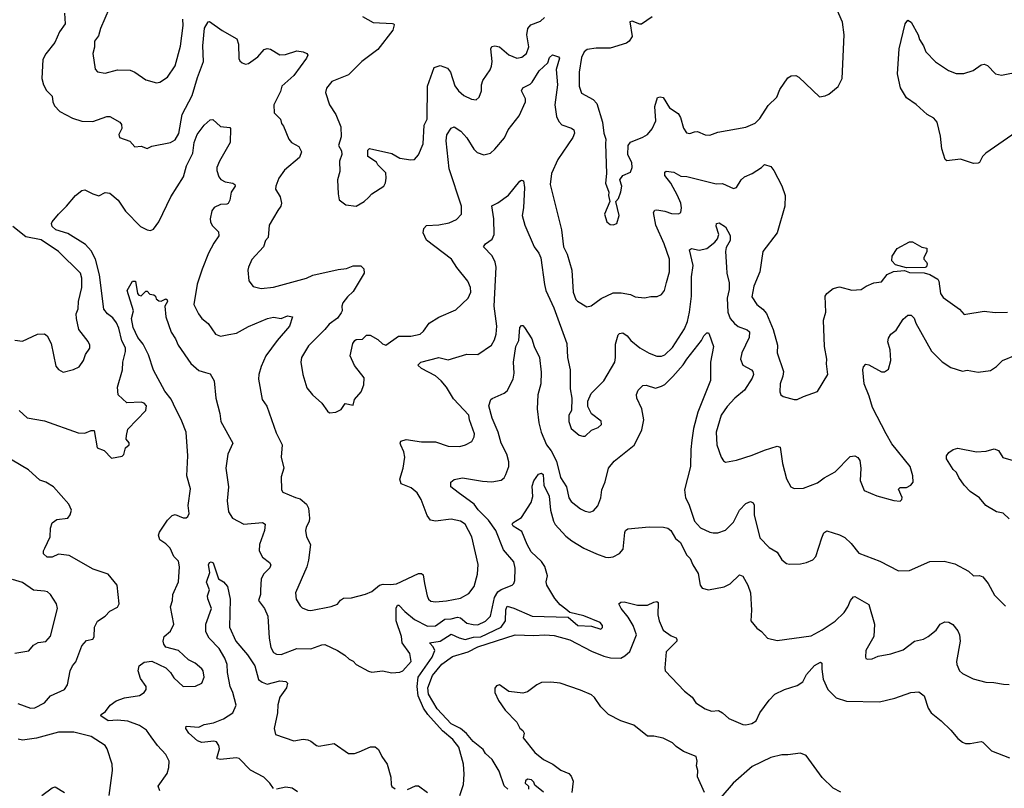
# Model space of a CAD drawing. Extents: x 1690054 to 1842981, y 782881 to 914114.
# Tile 578 of 656: x 1797577 to 1803893, y 867361 to 872292. Entities that reach past the tile are written whole.
import ezdxf

# ---------------------------------------------------------------- set-up
doc = ezdxf.new("R2010")
doc.units = 0

msp = doc.modelspace()

# ---------------------------------------------------------------- linework, layer by layer
at = {"layer": '0CON10XD'}
for points in [[(1797864.5, 872335), (1797868.6, 872265), (1797832.9, 872215), (1797801.5, 872145), (1797745, 872072.5), (1797725, 872036.7), (1797718.5, 871915), (1797728.5, 871875), (1797748.9, 871838.9), (1797785, 871801.2), (1797789.5, 871765), (1797800.5, 871740.5), (1797835, 871703.8), (1797915, 871660.5), (1797975, 871640.5), (1798045, 871638.9), (1798135, 871671.9), (1798155, 871671.1), (1798218.8, 871635), (1798230.3, 871620.3), (1798232, 871595), (1798212, 871555), (1798216.1, 871536.1), (1798282.3, 871512.3), (1798315, 871475.7), (1798355, 871480.8), (1798395, 871466.5), (1798425, 871480.6), (1798545, 871504.2), (1798575, 871520.8), (1798597.5, 871562.5), (1798618.3, 871685), (1798683.9, 871805), (1798717.8, 871922.2), (1798755, 872023.3), (1798752.5, 872125), (1798761.8, 872238.2), (1798785, 872278.8), (1798795, 872281.2), (1798875, 872222.5), (1798969.1, 872169.1), (1798980, 872135), (1798982.2, 872042.2), (1798988.1, 872028.1), (1799003.8, 872015), (1799025, 872007.1), (1799045, 872011.8), (1799104.2, 872055), (1799145, 872100), (1799165, 872107.5), (1799185, 872102.5), (1799245, 872067.1), (1799281.2, 872068.8), (1799355, 872092.5), (1799395.5, 872085.5), (1799418.8, 872075), (1799426, 872065), (1799417.5, 872045), (1799334.4, 871935), (1799258, 871865), (1799249.2, 871830.8), (1799206.7, 871745), (1799208.6, 871695), (1799250, 871655), (1799256.4, 871626.4), (1799269.5, 871609.5), (1799302.5, 871525), (1799320, 871505), (1799367.6, 871477.6), (1799383.5, 871445), (1799372.5, 871407.5), (1799275, 871327.1), (1799238.9, 871275), (1799219.4, 871225), (1799217.5, 871205), (1799247.1, 871155), (1799255.7, 871115), (1799251.4, 871095), (1799232.2, 871067.8), (1799177.1, 870975), (1799171.4, 870895), (1799154.3, 870875), (1799140, 870835), (1799066.4, 870753.6), (1799044.2, 870705), (1799040.8, 870685), (1799047.7, 870617.7), (1799075, 870580), (1799125, 870568), (1799205, 870577.1), (1799417.5, 870635), (1799457.1, 870652.9), (1799620.7, 870689.3), (1799673.3, 870695), (1799715, 870713.3), (1799765, 870713.8), (1799783.9, 870693.9), (1799786, 870665), (1799715, 870548), (1799678.6, 870515), (1799650, 870475), (1799644.2, 870455), (1799646.2, 870425), (1799638.8, 870411.2), (1799615, 870376.7), (1799561.7, 870338.3), (1799534.5, 870305.5)], [(1798150.6, 872365), (1798095, 872236.2), (1798081.7, 872188.3), (1798056.1, 872153.9), (1798056.2, 872115), (1798046.7, 872075), (1798060, 871975), (1798075, 871956.7), (1798125, 871950), (1798205, 871971.4), (1798285, 871969.2), (1798315.7, 871955.7), (1798386.1, 871906.1), (1798455, 871886.7)], [(1801635, 872311.2), (1801565, 872264.4), (1801555, 872262.5), (1801505, 872281.8), (1801491.2, 872278.8), (1801505.5, 872185), (1801487.1, 872155), (1801468.6, 872141.4), (1801365, 872109.6), (1801275, 872109.4), (1801218.1, 872101.9), (1801198.5, 872085), (1801181.3, 872048.7), (1801166.9, 871955), (1801165.6, 871865), (1801181.4, 871821.4), (1801255, 871780.8), (1801280, 871755), (1801315.7, 871635), (1801324.2, 871565), (1801336, 871525), (1801334.2, 871495), (1801342, 871305), (1801334.2, 871244.2), (1801356.4, 871186.4), (1801353.3, 871165), (1801362.5, 871125), (1801328.8, 871045), (1801342.5, 870995), (1801365, 870978.8), (1801385, 870976.2), (1801406.7, 870985), (1801423.3, 871035), (1801400, 871125), (1801417.5, 871145), (1801433, 871187), (1801438.8, 871225), (1801427.5, 871265), (1801445, 871292.5), (1801495, 871313.3), (1801506.2, 871345), (1801503.3, 871375), (1801478.8, 871425), (1801480.8, 871485), (1801495, 871505.8), (1801575, 871537.5), (1801605, 871555.8), (1801635, 871592), (1801656.9, 871643.1), (1801652.1, 871735), (1801667.3, 871792.7), (1801685, 871798), (1801705, 871792.5), (1801745, 871727.8), (1801800.2, 871690.2), (1801816.5, 871665), (1801835, 871596.7), (1801855, 871566.2), (1801875, 871562), (1801905, 871573.8), (1801925, 871574), (1801975, 871552.5), (1802005, 871551.4), (1802055, 871570.8), (1802235, 871603.3), (1802295, 871629.4), (1802325, 871659.2), (1802377.9, 871742.1), (1802434.2, 871795), (1802453.1, 871845), (1802505, 871918.8), (1802525, 871931.2), (1802555, 871933.8), (1802574.1, 871924.1), (1802707, 871797), (1802745, 871803.8), (1802767.5, 871815), (1802827.3, 871862.7), (1802852.5, 871915), (1802865.7, 872194.3), (1802855.4, 872275.4), (1802815.7, 872365)], [(1798455, 871886.7), (1798475, 871891.2), (1798525, 871923.3), (1798574.4, 871995.6), (1798607.6, 872122.4), (1798626.4, 872255), (1798623.6, 872295)], [(1799775, 872313.1), (1799845, 872273.3), (1799968, 872268), (1799976.2, 872266.2), (1799978.8, 872258.8), (1799970, 872225), (1799875, 872101.9), (1799771.9, 872025), (1799685, 871938.6), (1799580, 871895), (1799545, 871852.5), (1799537.5, 871825), (1799564, 871745), (1799604, 871685), (1799636, 871605), (1799638.8, 871541.2), (1799622.5, 871485), (1799641.7, 871451.7), (1799643.6, 871426.4), (1799628.8, 871385), (1799630.7, 871319.3), (1799616.2, 871265), (1799618.8, 871175), (1799626.4, 871136.4), (1799670, 871105), (1799735, 871096.7), (1799787.5, 871125), (1799815, 871152.5), (1799836.7, 871175), (1799913.3, 871225), (1799923.3, 871245), (1799926.7, 871275), (1799925, 871310), (1799875, 871360), (1799865, 871377.5), (1799810, 871415), (1799810, 871455), (1799820, 871465), (1799965, 871433.8), (1800015, 871403.8), (1800087, 871393), (1800110, 871395), (1800135.6, 871424.4), (1800165.6, 871495), (1800172.3, 871615), (1800191.1, 871655), (1800193.4, 871865), (1800235, 871986), (1800275, 871999.2), (1800320.3, 871980.3), (1800340.6, 871955), (1800367.3, 871867.3), (1800391.2, 871835), (1800426.7, 871805), (1800475, 871782.5), (1800505, 871778.1), (1800524.3, 871795), (1800540, 871835), (1800540, 871875), (1800548.9, 871901.1), (1800595, 871970), (1800604.4, 871995), (1800607.9, 872025), (1800598.6, 872105), (1800605, 872121.2), (1800625, 872125.5), (1800655, 872117.1), (1800715, 872067.7), (1800765, 872045.5), (1800798.6, 872051.4), (1800828.9, 872075), (1800842.6, 872117.4), (1800830.4, 872195), (1800835.5, 872235), (1800855, 872260), (1800917.8, 872282.2), (1800943.3, 872306.7)], [(1803969.7, 871570.3), (1803773.8, 871435), (1803754, 871415), (1803735, 871376.7), (1803725, 871370.8), (1803695, 871370), (1803612.3, 871397.7), (1803525, 871386.7), (1803514.3, 871394.3), (1803493.2, 871463.2), (1803484.4, 871545), (1803463.1, 871635), (1803440.6, 871660.6), (1803398, 871685), (1803327.4, 871747.4), (1803265, 871790), (1803227.8, 871855), (1803217.1, 871905), (1803207.1, 871945), (1803218.1, 872105), (1803258, 872265), (1803275, 872288.8), (1803295.7, 872275.7), (1803340, 872195), (1803350, 872165), (1803375.8, 872125), (1803388.8, 872085), (1803451.7, 872021.7), (1803535, 871965.5), (1803585, 871947.5), (1803633.4, 871946.6), (1803693, 871967), (1803745, 872002), (1803765, 872006.2), (1803785, 871998.8), (1803836.7, 871945), (1803875, 871935.6), (1803995, 871960.8)], [(1799534.5, 870305.5), (1799429.7, 870200.3), (1799384.3, 870125), (1799380, 870095), (1799394, 870015), (1799419.7, 869929.7), (1799455, 869886.2), (1799515, 869832.5), (1799550.7, 869780.7), (1799565, 869770), (1799605, 869773.3), (1799639.5, 869790.5), (1799665, 869830), (1799715, 869820), (1799723.9, 869856.1), (1799766.7, 869905), (1799785, 869950), (1799786, 869995), (1799724.2, 870074.2), (1799697.5, 870135), (1799713.3, 870215), (1799727, 870233), (1799735, 870240), (1799775, 870242.5), (1799801.2, 870268.8), (1799825, 870268.8), (1799875, 870241.2), (1799905, 870212.5), (1799925, 870203.3), (1800007.6, 870262.4), (1800085, 870261.9), (1800145, 870275.7), (1800166.2, 870293.8), (1800204.5, 870345.5), (1800265, 870382.9), (1800375, 870430.8), (1800454.5, 870505.5), (1800471.4, 870545), (1800468.6, 870575), (1800452.5, 870615), (1800381.7, 870701.7), (1800347.1, 870755), (1800186.8, 870876.8), (1800164.3, 870925), (1800168.3, 870951.7), (1800187.5, 870972.5), (1800265, 870975.7), (1800331.3, 870988.7), (1800378.7, 871011.3), (1800412, 871045), (1800411.9, 871095), (1800332.4, 871335), (1800311.8, 871515), (1800316.8, 871553.2), (1800345, 871596.2), (1800365, 871604), (1800407.4, 871577.4), (1800445.3, 871535.3), (1800491.1, 871461.1), (1800510.9, 871440.9), (1800555, 871424.4), (1800596, 871435), (1800625, 871460.8), (1800686, 871535), (1800710.8, 871585), (1800781.8, 871675), (1800821.3, 871765), (1800820.8, 871785), (1800795.7, 871835), (1800804.2, 871855), (1800851.8, 871878.2), (1800865, 871890.6), (1800908.2, 871965), (1800964.3, 872015), (1800975, 872050), (1800995, 872066.2), (1801033.6, 872053.6), (1801038.8, 872045), (1801017.6, 871972.4), (1801026.5, 871875), (1801009.6, 871745), (1801020.3, 871670.3), (1801035, 871639.2), (1801055, 871616.9), (1801116.9, 871596.9), (1801131.4, 871585), (1801135.5, 871565), (1801125, 871536), (1801029.4, 871395), (1800988.6, 871305), (1800979.2, 871235), (1801053.1, 870945), (1801064.4, 870835), (1801087.9, 870787.9), (1801117.8, 870685), (1801127.3, 870545), (1801145, 870498), (1801155.5, 870485.5), (1801215, 870450), (1801242.7, 870457.3), (1801307.2, 870502.8), (1801385, 870540.6), (1801435, 870540.6), (1801495, 870529.4), (1801525, 870514.3), (1801585, 870506.7), (1801625, 870516.7), (1801667, 870517), (1801695, 870530), (1801713.8, 870555), (1801725.8, 870605.8), (1801744.4, 870675), (1801745.5, 870755), (1801712, 870855), (1801657.5, 870975), (1801643.3, 871055), (1801650.7, 871069.3), (1801665, 871073.1), (1801714.6, 871064.6), (1801757.9, 871047.9), (1801802.5, 871047.5), (1801818.8, 871055), (1801823.1, 871085), (1801817.8, 871115), (1801796.1, 871165), (1801753.6, 871243.6), (1801715, 871292), (1801716, 871315), (1801725, 871321.4), (1801772.5, 871315), (1801817.8, 871287.8), (1801856.6, 871286.6), (1802045, 871238.6), (1802085, 871241.4), (1802155, 871210), (1802175.8, 871215), (1802205.7, 871264.3), (1802225.7, 871284.3), (1802275.5, 871304.5), (1802335, 871343.3), (1802355, 871363.3), (1802395, 871351.2), (1802415.4, 871325.4), (1802466.6, 871226.6), (1802487.3, 871165), (1802484.5, 871095.5), (1802436.9, 870925), (1802344.2, 870805), (1802325.6, 870674.4), (1802286.8, 870583.2), (1802274, 870515), (1802305, 870464), (1802345, 870434.3), (1802368.1, 870408.1), (1802410.9, 870305), (1802437.3, 870205), (1802435.6, 870155), (1802475.7, 870035), (1802471.9, 870005), (1802454.3, 869955), (1802454, 869905), (1802460, 869885), (1802475, 869873.8), (1802545, 869856.2), (1802565, 869856.2), (1802605, 869873.8), (1802695, 869907.5), (1802761.2, 870015), (1802752.5, 870085), (1802755.6, 870115), (1802739.4, 870195), (1802732.5, 870365), (1802748.9, 870415), (1802745, 870517.5), (1802754.5, 870535.5), (1802795, 870568), (1802835, 870578), (1802915, 870556), (1802975, 870562), (1803007.1, 870582.9), (1803057, 870603), (1803105, 870611.1), (1803142.6, 870657.4), (1803182.8, 870677.2), (1803253.1, 870683.1), (1803285, 870669.5), (1803378.9, 870668.9), (1803415, 870657.5), (1803466.6, 870626.6), (1803474.2, 870614.2), (1803484.4, 870535), (1803500.6, 870510.6), (1803606.2, 870435), (1803635, 870400), (1803646.7, 870403.3), (1803765, 870422.9), (1803835, 870414.4), (1803914.4, 870415.6)], [(1797573.3, 869785), (1797625, 869738.6), (1797735, 869719.4), (1797951.7, 869641.7), (1797995, 869638.6), (1798035, 869656), (1798055, 869656.7), (1798074.3, 869545), (1798117.9, 869527.9), (1798165, 869478.8), (1798235, 869491.2), (1798245, 869502.5), (1798256.2, 869545), (1798279.2, 869565), (1798278.5, 869578.5), (1798260, 869600), (1798260.8, 869625), (1798270, 869665), (1798386.2, 869785), (1798390, 869815), (1798375, 869831.2), (1798355, 869837.5), (1798264.1, 869834.1), (1798209.2, 869885), (1798203.8, 869935), (1798237.1, 870045), (1798237.8, 870095), (1798255, 870162.5), (1798255, 870187.5), (1798231.2, 870231.2), (1798213.2, 870313.2), (1798197.4, 870347.4), (1798175, 870379.5), (1798139.5, 870405), (1798117.1, 870435), (1798088.3, 870655), (1798063.5, 870755), (1798035, 870810), (1797999.6, 870849.6), (1797885, 870919.8), (1797809.2, 870945), (1797785.2, 870965), (1797779.8, 870985), (1797784, 870995), (1797825.1, 871044.9), (1797876.7, 871095), (1797935, 871164.8), (1797975, 871195.7), (1797995, 871200), (1798045, 871174.4), (1798085, 871161.9), (1798125, 871182.5), (1798155, 871179.4), (1798208.1, 871135), (1798255, 871064.3), (1798352, 870965), (1798395, 870944), (1798415, 870940.8), (1798435, 870948), (1798469.4, 870995), (1798545.3, 871154.7), (1798626.6, 871283.4), (1798646, 871355), (1798687.2, 871435), (1798696.8, 871505), (1798715, 871556.7), (1798760, 871615), (1798799.3, 871650.7), (1798815, 871652.5), (1798865, 871606.7), (1798925, 871600), (1798930, 871595), (1798927.5, 871505), (1798858.2, 871385), (1798841.8, 871345), (1798840.5, 871325), (1798854.4, 871285), (1798867.6, 871267.6), (1798895, 871252.9), (1798945, 871242.5), (1798956.2, 871235), (1798958.6, 871225), (1798932.9, 871185), (1798925.6, 871134.4), (1798915, 871113.3), (1798905, 871108), (1798865, 871107.5), (1798825, 871087.1), (1798810, 871065), (1798798.1, 871015), (1798800, 870995), (1798812.2, 870972.2), (1798851.2, 870931.2), (1798854.2, 870905.8), (1798821.2, 870858.8), (1798788.8, 870795), (1798748, 870692), (1798714.5, 870595), (1798694.1, 870465.9), (1798722.9, 870405), (1798744.6, 870374.6), (1798785, 870343.8), (1798833.3, 870275), (1798865, 870262.9), (1798917.8, 870272.2), (1798968.5, 870281.5), (1799045.3, 870324.7), (1799165.6, 870375.6), (1799205, 870383.1), (1799255, 870376.2), (1799295, 870393.3), (1799326.2, 870386.2), (1799307.5, 870325), (1799229.1, 870235), (1799155.4, 870135), (1799125, 870066.2), (1799110.5, 870015), (1799109.5, 869985), (1799132.5, 869855), (1799161.7, 869811.7), (1799222.4, 869642.4), (1799260.6, 869565), (1799254.3, 869485), (1799271.9, 869415), (1799255, 869360), (1799256.2, 869275), (1799265, 869261.2), (1799345, 869227.8), (1799375, 869218.9), (1799416.7, 869185), (1799429.1, 869159.1), (1799436, 869095), (1799434.2, 869075), (1799414.3, 869035), (1799410.8, 869015), (1799417.5, 868975), (1799442.5, 868925), (1799429.1, 868825), (1799418.3, 868781.7), (1799345.6, 868615), (1799350.8, 868575), (1799375, 868531.2), (1799389.1, 868519.1), (1799424.3, 868504.3), (1799445, 868502.5), (1799575, 868527.1), (1799615, 868541.5), (1799635, 868567.8), (1799655, 868580.9), (1799705, 868582.5), (1799795, 868606), (1799835, 868624), (1799884.6, 868665.4), (1799908.5, 868671.5), (1799955, 868668), (1799995, 868673.2), (1800135, 868739.6), (1800155, 868738.9), (1800165, 868730.8), (1800174.1, 868674.1)], [(1800174.1, 868674.1), (1800190, 868595), (1800200, 868575), (1800215, 868561.9), (1800245, 868558.1), (1800315, 868563.5), (1800405, 868580), (1800458.6, 868611.4), (1800492.9, 868655), (1800514.5, 868735), (1800517, 868797), (1800477.5, 868975), (1800435, 869055.6), (1800405, 869074.5), (1800345, 869088.1), (1800245, 869075.5), (1800211.9, 869081.9), (1800190.7, 869110.7), (1800153.1, 869213.1), (1800126.2, 869256.2), (1800088.3, 869288.3), (1800022.9, 869315), (1800014.4, 869345), (1800036.9, 869415), (1800048.1, 869485), (1800040.6, 869520.6), (1800022, 869562), (1800017.5, 869575), (1800021.8, 869588.2), (1800055, 869598.4), (1800155, 869583.4), (1800245, 869583.9), (1800325.6, 869555.6), (1800400, 869555), (1800437.5, 869565), (1800476.2, 869585), (1800492, 869615), (1800494.1, 869635.9), (1800461.9, 869725), (1800458.8, 869755), (1800359.5, 869859.5), (1800313.8, 869935), (1800281.2, 869975), (1800245, 870006.6), (1800154, 870055), (1800131.2, 870075), (1800150, 870095), (1800265, 870125.6), (1800325, 870110), (1800445.8, 870145.8), (1800515, 870144.2), (1800604.2, 870205), (1800622.6, 870237.4), (1800633.6, 870275), (1800636.9, 870325), (1800620.8, 870455), (1800632.7, 870705), (1800626.7, 870736.7), (1800606.7, 870776.7), (1800552.9, 870835), (1800564.2, 870855), (1800606.9, 870885), (1800620.5, 870915), (1800618.5, 871015), (1800605, 871097.5), (1800645, 871116.7), (1800713.4, 871166.6), (1800785, 871256.7), (1800795, 871263.3), (1800808.8, 871258.8), (1800815.4, 871215.4), (1800808.5, 871085), (1800800, 871035), (1800817.9, 870975), (1800876.2, 870835), (1800906.4, 870795), (1800920, 870765), (1800944, 870594), (1800952.5, 870555), (1801002.6, 870442.6), (1801087.3, 870215), (1801091.8, 870125), (1801108.2, 870045), (1801107.8, 869925), (1801118, 869865), (1801116.2, 869785), (1801100, 869755), (1801100, 869715), (1801115, 869670), (1801165, 869626.7), (1801189.3, 869619.3), (1801205, 869621.2), (1801245, 869658.8), (1801287.5, 869675), (1801308.8, 869695), (1801307.5, 869717.5), (1801244.2, 869764.2), (1801220.7, 869810.7), (1801221.2, 869845), (1801242.5, 869895), (1801324.5, 869975.5), (1801394.4, 870095), (1801399.6, 870125), (1801398.6, 870211.4), (1801415, 870270), (1801425, 870280), (1801445, 870284), (1801474.2, 870265), (1801496.9, 870235), (1801555, 870187.5), (1801615, 870152.5), (1801665, 870132.9), (1801695, 870133.1), (1801715, 870141.9), (1801765, 870190), (1801842.1, 870307.9), (1801860.9, 870355), (1801874, 870415), (1801887.4, 870517.4), (1801886.9, 870643.1), (1801896.5, 870715), (1801874.4, 870815.6), (1801885.9, 870824.1), (1801935, 870813.8), (1801984.7, 870825.3), (1802035.8, 870864.2), (1802053.3, 870886.7), (1802061.8, 870915), (1802045, 870967.5), (1802046.2, 870985), (1802065, 870989.4), (1802105, 870964.2), (1802135, 870907.5), (1802133.6, 870875), (1802109.8, 870830.2), (1802104.3, 870805), (1802110.7, 870705), (1802113.4, 870665), (1802128.6, 870605), (1802128.5, 870561.5), (1802115.3, 870505), (1802119.6, 870415), (1802135.4, 870375), (1802162.6, 870342.6), (1802185, 870324.6), (1802242.9, 870302.9), (1802258.9, 870288.9), (1802256.9, 870253.1), (1802208.5, 870155), (1802201.5, 870115), (1802215.7, 870075), (1802270.6, 870045), (1802279.5, 870035), (1802283.5, 870015), (1802275, 869992), (1802225.6, 869915), (1802164.4, 869865), (1802115, 869810.8), (1802076.7, 869755), (1802045.5, 869645), (1802049.4, 869565), (1802076, 869485), (1802091.7, 869461.7), (1802105, 869453.8), (1802175, 869467.1), (1802275, 869498.1), (1802355, 869530.9), (1802435, 869555.6), (1802455, 869550), (1802469.4, 869445), (1802495, 869347.5), (1802523.8, 869295), (1802545, 869283.8), (1802605, 869286.7), (1802695, 869320.8), (1802737.2, 869352.8), (1802807.8, 869392.2), (1802905, 869490), (1802935, 869493.8), (1802953.9, 869483.9), (1802966.7, 869465), (1802973.8, 869415), (1802969.2, 869335), (1802995, 869271.2), (1803075, 869238), (1803185, 869206.7), (1803225, 869204), (1803235.5, 869214.5), (1803237.3, 869227.3), (1803215, 869280), (1803225, 869290), (1803265, 869290), (1803294.2, 869305.8), (1803308, 869325), (1803305.7, 869365.7), (1803288.8, 869425), (1803172.1, 869572.1), (1803135.4, 869635.4), (1803046.7, 869805), (1803026, 869876), (1802993.3, 869955), (1802986.2, 870045), (1802990, 870065), (1803005, 870081.2), (1803025, 870078), (1803105, 870032.5), (1803125, 870032), (1803150.3, 870049.7), (1803164.4, 870105), (1803160, 870175), (1803145.6, 870225), (1803150.7, 870249.3), (1803166, 870275), (1803199.3, 870300.7), (1803245, 870370), (1803275, 870396.7), (1803295, 870397.5), (1803315, 870377.5), (1803326.2, 870345), (1803425.6, 870165), (1803495, 870096.9), (1803549.8, 870059.8), (1803625, 870036.7), (1803655, 870043.8), (1803725, 870031.2), (1803805, 870041.2), (1803843.8, 870066.2), (1803882.5, 870105), (1803965, 870139.2)], [(1797546.2, 870236.2), (1797595, 870230), (1797690, 870275), (1797735, 870276.2), (1797753, 870263), (1797778.8, 870215), (1797808.7, 870068.7), (1797825, 870048), (1797855, 870031.2), (1797922.1, 870047.9), (1797958.1, 870065), (1797985.6, 870105), (1797998.1, 870145), (1798026, 870185), (1798026, 870205), (1798016.8, 870226.8), (1797957.1, 870305), (1797941.1, 870375), (1797940, 870405), (1797952.1, 870437.9), (1797954.6, 870485), (1797974.6, 870575), (1797976.2, 870635), (1797967.1, 870665), (1797825.3, 870805.3), (1797715, 870879.5), (1797615, 870899.4), (1797532.5, 870965)], [(1803265, 870701.2), (1803195, 870720), (1803170.8, 870745), (1803172.9, 870775), (1803205, 870823.3), (1803285, 870867.5), (1803305, 870867.5), (1803365, 870832.5), (1803397, 870827), (1803396.7, 870805), (1803377.5, 870765), (1803377.5, 870755), (1803395, 870737.5), (1803398.8, 870725), (1803395, 870707.5), (1803385, 870703.3), (1803265, 870701.2)], [(1798475.8, 867345), (1798466, 867375), (1798521.9, 867455), (1798534.4, 867495), (1798535.6, 867535), (1798515, 867578), (1798460, 867635), (1798419.3, 867690.7), (1798389.2, 867735), (1798345, 867764.5), (1798270.9, 867790.9), (1798205, 867797.7), (1798145, 867794.7), (1798096.7, 867825), (1798100, 867835), (1798126.4, 867853.6), (1798157.5, 867895), (1798195, 867923.1), (1798248.9, 867941.1), (1798344.5, 867955.5), (1798375.7, 867975), (1798388.1, 867995), (1798387.1, 868015), (1798352.5, 868065), (1798336.2, 868115), (1798342.7, 868147.3), (1798375, 868171.2), (1798425, 868175.7), (1798515, 868133.8), (1798544, 868105), (1798565, 868070.8), (1798625, 868014.2), (1798705, 868017.1), (1798745, 868036.2), (1798759.2, 868075), (1798754.1, 868114.1), (1798745, 868126.7), (1798703.2, 868163.2), (1798660, 868185), (1798595, 868245.8), (1798515, 868267.5), (1798501.4, 868285), (1798497.1, 868305), (1798502.5, 868335), (1798545, 868370), (1798565.8, 868415), (1798543.8, 868525), (1798558, 868565), (1798559.2, 868605), (1798596, 868685), (1798602.7, 868782.7), (1798595, 868817.5), (1798565, 868848.8), (1798541.2, 868901.2), (1798515, 868929.5), (1798476.2, 868956.2), (1798466.1, 868985), (1798473.4, 869005), (1798525, 869082.1), (1798555, 869111.1), (1798575, 869117.1), (1798625.9, 869095.9), (1798645, 869096.2), (1798655.6, 869104.4), (1798662.9, 869125), (1798657.3, 869175), (1798672.2, 869282.2), (1798649.6, 869365), (1798654.7, 869494.7), (1798644.5, 869645), (1798617.3, 869717.3), (1798564, 869825), (1798548.5, 869858.5), (1798508.8, 869908.8), (1798435, 870043.8), (1798402.9, 870142.9), (1798369.5, 870209.5), (1798335, 870252.9), (1798305, 870316.7), (1798294, 870376), (1798305.8, 870425), (1798266.7, 870555), (1798300, 870615), (1798320, 870615), (1798333.3, 870535), (1798340, 870525), (1798355, 870520), (1798385, 870550), (1798395, 870550), (1798411.7, 870531.7), (1798437, 870527), (1798448.3, 870518.3), (1798451.7, 870501.7), (1798468.3, 870488.3), (1798485, 870486.7), (1798515, 870501.2), (1798523.3, 870495), (1798525, 870483.8), (1798508.8, 870455), (1798514.2, 870385), (1798547.6, 870287.6), (1798576.2, 870245), (1798593.4, 870203.4), (1798675, 870087.1), (1798725, 870041.2), (1798768, 870028), (1798799.3, 870019.3), (1798823.3, 869975), (1798834.4, 869865), (1798860.9, 869765), (1798867.8, 869715), (1798943.3, 869575), (1798911.9, 869505), (1798898.5, 869415), (1798916.4, 869295), (1798906.9, 869205), (1798916, 869135), (1798941.2, 869095), (1799015, 869056.7), (1799135, 869065.6), (1799151.2, 869055), (1799148.1, 869015), (1799115.8, 868925), (1799112, 868885), (1799134, 868845), (1799180, 868810), (1799188.6, 868795), (1799181.4, 868775), (1799143.2, 868736.8), (1799126.7, 868705), (1799121.2, 868631.2)], [(1799121.2, 868631.2), (1799122.5, 868605), (1799109.4, 868565), (1799147.1, 868515), (1799168.1, 868465), (1799176.9, 868325), (1799188.1, 868265), (1799205, 868232.5), (1799225, 868220.6), (1799255, 868218.9), (1799355, 868257.3), (1799445, 868255.5), (1799515, 868282.5), (1799535, 868282.9), (1799615.7, 868245.7), (1799662.5, 868215), (1799689.3, 868189.3), (1799715, 868176.2), (1799735, 868156.2), (1799815, 868111.9), (1799835, 868106.9), (1799905, 868114.3), (1799965, 868102.5), (1800015, 868105.7), (1800035, 868114.3), (1800088.6, 868175), (1800079.5, 868225), (1800031.1, 868295), (1800026.1, 868335), (1799992.2, 868435), (1799992.7, 868517.3), (1800001.2, 868535), (1800010, 868535), (1800046.4, 868495), (1800110, 868445), (1800191.9, 868401.9), (1800245, 868403.3), (1800305, 868446.1), (1800345, 868447.8), (1800385, 868460), (1800405.5, 868455.5), (1800445, 868421.3), (1800485, 868411.1), (1800515, 868410.9), (1800565, 868434), (1800597.5, 868465), (1800623, 868585), (1800645, 868622.2), (1800665, 868636.7), (1800735.4, 868664.6), (1800745.8, 868675), (1800752.9, 868695), (1800756.2, 868773.8), (1800747.1, 868815), (1800680.4, 868890.4), (1800631.8, 869015), (1800585, 869080.8), (1800518.3, 869148.3), (1800491.8, 869185), (1800389.4, 869259.4), (1800343.3, 869295), (1800342.5, 869325), (1800365, 869342.9), (1800417.9, 869352.1), (1800545, 869331.5), (1800605, 869328.1), (1800665, 869338.6), (1800685, 869354), (1800696.3, 869373.7), (1800714.4, 869425), (1800715.5, 869455), (1800700.8, 869505), (1800666, 869576), (1800645.9, 869645), (1800607.1, 869735), (1800586.7, 869815), (1800600, 869855), (1800607.7, 869862.3), (1800685, 869895.6), (1800705, 869910.8), (1800742.1, 869985), (1800748.2, 870025), (1800744.6, 870095), (1800758.8, 870195), (1800779.3, 870235), (1800785, 870317.5), (1800795, 870330), (1800805, 870330), (1800815, 870317.5), (1800861.2, 870245), (1800878, 870195), (1800910.8, 870125), (1800921.2, 870031.2), (1800920, 869955), (1800901.4, 869885), (1800895.5, 869795), (1800906.5, 869705), (1800922.7, 869645), (1800955.6, 869565), (1800987.1, 869527.1), (1801019.8, 869459.8), (1801045.3, 869355), (1801085.3, 869295), (1801099.6, 869225), (1801115, 869201.9), (1801173.8, 869155), (1801205, 869140), (1801235, 869132), (1801258.3, 869141.7), (1801285, 869173.3), (1801305.7, 869225), (1801311.4, 869275), (1801332.4, 869327.6), (1801353.1, 869415), (1801390.5, 869459.5), (1801517.9, 869562.1), (1801536.2, 869593.8), (1801568.3, 869661.7), (1801580, 869725), (1801568.5, 869795), (1801535.8, 869865), (1801532.7, 869887.3), (1801543.3, 869915), (1801575, 869946.2), (1801595, 869947.5), (1801655, 869928.9), (1801695, 869940), (1801715, 869952.2), (1801767.8, 870002.3), (1801832.6, 870077.4), (1801855.5, 870115), (1801951.4, 870235), (1801965, 870263.3), (1801985, 870282.5), (1801995, 870282.5), (1802000, 870275), (1802026.6, 870196.6), (1802009.2, 870095), (1802007.9, 869977.9), (1801926.2, 869773.8), (1801899.9, 869670.1), (1801889.2, 869595), (1801881.6, 869535), (1801879.1, 869425), (1801840.9, 869275), (1801847.8, 869225), (1801869.5, 869185), (1801905.7, 869075), (1801945, 869032.9), (1802004.5, 869004.5), (1802025, 869000.6), (1802055, 869001.1), (1802105, 869017.5), (1802155, 869068), (1802195, 869146), (1802235, 869188), (1802265, 869201.2), (1802281.7, 869191.7), (1802288.3, 869178.3), (1802289.2, 869115), (1802325, 868968.8), (1802383.8, 868905), (1802436.2, 868875), (1802465, 868826.7), (1802495, 868803.3), (1802515, 868798.8), (1802585, 868801.2), (1802625, 868808.8), (1802665, 868826.2), (1802685, 868847.5), (1802722.4, 868967.6), (1802735, 869000), (1802755, 869013.8), (1802836.8, 868986.8), (1802869.1, 868969.1), (1802911.7, 868931.7), (1802960.3, 868870.3), (1803095, 868819.2), (1803215, 868756), (1803285, 868757.5), (1803415, 868815.6), (1803507.3, 868817.3), (1803575, 868801.4), (1803664.1, 868754.1), (1803695, 868723.8), (1803735, 868726.7), (1803755, 868717.5), (1803788.8, 868675), (1803830.5, 868600.5), (1803900.3, 868530.3)], [(1803925, 869089.5), (1803885, 869126), (1803843.3, 869135), (1803774, 869175), (1803734.6, 869224.6), (1803674.7, 869264.7), (1803635.7, 869305), (1803600.8, 869355), (1803586.6, 869386.6), (1803565.9, 869405.9), (1803522.9, 869475), (1803522.2, 869495), (1803536.9, 869515), (1803565, 869534.4), (1803595, 869542.9), (1803715, 869520), (1803775.8, 869524.2), (1803828.3, 869538.3), (1803855, 869528.8), (1803883.6, 869483.6), (1803965, 869459.2)], [(1797564, 867906), (1797645, 867874.4), (1797673.6, 867876.4), (1797735, 867909.5), (1797775, 867953.5), (1797865, 867994), (1797884.2, 868025.8), (1797900, 868115), (1797915, 868146.7), (1797936.8, 868173.2), (1797976.2, 868275), (1798005, 868310), (1798045, 868318.8), (1798055, 868333.3), (1798057.5, 868395), (1798075, 868433.3), (1798124.1, 868465.9), (1798155, 868498), (1798205, 868523.8), (1798214, 868545), (1798202, 868665), (1798144.5, 868734.5), (1798047.8, 868767.8), (1797894.4, 868855.6), (1797825, 868862.9), (1797785, 868843.5), (1797753.3, 868845), (1797730, 868865), (1797728.8, 868885), (1797738.7, 868901.3), (1797771.9, 868975), (1797775, 869030), (1797784.2, 869065), (1797815, 869086), (1797885, 869093.8), (1797901.2, 869115), (1797910, 869145), (1797892.5, 869185), (1797792.9, 869295), (1797745, 869324.8), (1797705, 869338.3), (1797633.1, 869405), (1797470.6, 869500.6)], [(1800401.2, 867315), (1800423.8, 867385), (1800427.3, 867452.7), (1800423.1, 867516.9), (1800393, 867625), (1800355.3, 867675), (1800290, 867730), (1800194, 867834), (1800166.8, 867875), (1800133.3, 867955), (1800127.4, 868015), (1800134, 868075), (1800222.7, 868202.7), (1800239.6, 868245), (1800228.9, 868268.9), (1800206.7, 868295), (1800275, 868305.9), (1800345, 868349.2), (1800395, 868326.3), (1800435, 868316.2), (1800488.3, 868331.7), (1800535, 868332.5), (1800665, 868394.3), (1800693.9, 868435), (1800695, 868506.7), (1800705, 868529.6), (1800747.7, 868517.7), (1800865, 868465.3), (1801095, 868458.8), (1801156.7, 868405), (1801245, 868401.9), (1801305, 868381.2), (1801315, 868392.5), (1801315.8, 868405), (1801300, 868425), (1801195, 868468.2), (1801105, 868488), (1801079.7, 868509.7), (1801045, 868538.6), (1801009.5, 868579.5), (1800958.5, 868665), (1800954.6, 868685), (1800961.8, 868725), (1800946.2, 868785), (1800925.2, 868815.2), (1800858.8, 868878.8), (1800832.2, 868925), (1800798, 869008), (1800742.1, 869042.1), (1800736.2, 869055), (1800740, 869065), (1800795, 869098.6), (1800858.8, 869195), (1800867.8, 869232.2), (1800865, 869300), (1800875.8, 869334.2), (1800904.2, 869375.8), (1800925, 869383.3), (1800933.9, 869373.9), (1800938.6, 869305), (1800974.2, 869235), (1800982.9, 869145), (1801000.4, 869075), (1801012.9, 869052.9), (1801079.5, 868979.5), (1801117.8, 868947.8), (1801195, 868902.2), (1801278, 868865)], [(1801278, 868865), (1801335, 868843.1), (1801355, 868841.4), (1801383, 868847), (1801425, 868868), (1801448.6, 868895), (1801457.8, 869002.2), (1801462.2, 869015), (1801478, 869025), (1801615, 869039), (1801706.6, 869036.6), (1801735, 869029.7), (1801753.5, 869015), (1801783, 868963), (1801815, 868937.5), (1801855, 868859.2), (1801878.1, 868835), (1801894.6, 868794.6), (1801928.6, 868738.6), (1801942.5, 868665), (1801955.5, 868645.5), (1801995, 868634.4), (1802095, 868652.9), (1802135, 868673.8), (1802195, 868730.8), (1802215, 868722), (1802247.1, 868665), (1802264.3, 868615), (1802271.4, 868505), (1802266.1, 868436.1), (1802305, 868387.5), (1802335, 868367.5), (1802375, 868323.3), (1802435, 868310), (1802655, 868340), (1802725, 868376.9), (1802807.4, 868432.6), (1802865, 868488.1), (1802889.5, 868525), (1802905.7, 868565), (1802925, 868588.8), (1802935, 868592), (1803025, 868541.2), (1803061.4, 868415), (1803056, 868335), (1803004, 868245), (1803002.3, 868202.3), (1803004.3, 868194.3), (1803015, 868190), (1803045, 868191.2), (1803085, 868208.8), (1803165, 868224), (1803245, 868248.8), (1803317.5, 868305), (1803375, 868318.6), (1803405.4, 868334.6), (1803456, 868375), (1803481.2, 868415), (1803511.7, 868428.3), (1803537.3, 868427.3), (1803562.7, 868412.7), (1803595, 868371.2), (1803605, 868346.7), (1803610.6, 868305), (1803586, 868175), (1803588, 868155), (1803605, 868113.8), (1803625, 868096.7), (1803692.5, 868062.5), (1803775, 868041.2), (1803825, 868040.8), (1803888.3, 868028.3), (1803925, 868028)], [(1799205, 867358.9), (1799180.9, 867395), (1799143.2, 867433.2), (1799058.1, 867478.1), (1798985, 867551.9), (1798965, 867556.2), (1798865.5, 867545.5), (1798845, 867551.2), (1798841.2, 867555), (1798859.4, 867615), (1798854.3, 867635), (1798838.2, 867658.2), (1798823.1, 867663.1), (1798745, 867654.7), (1798718.1, 867665), (1798661.4, 867715), (1798643.3, 867745), (1798645, 867760), (1798725, 867753.8), (1798760.3, 867769.7), (1798819.3, 867780.7), (1798885, 867807.5), (1798945, 867844.2), (1798964.5, 867895), (1798945, 867976.2), (1798926.8, 868015), (1798910.5, 868105), (1798908, 868155), (1798893.7, 868195), (1798857.3, 868257.3), (1798793.2, 868325), (1798770, 868365), (1798771.1, 868415), (1798806.9, 868515), (1798784.1, 868575.9), (1798782.5, 868595), (1798793.8, 868635), (1798774.6, 868684.6), (1798796.2, 868745), (1798788.8, 868795), (1798795, 868810), (1798805, 868813.3), (1798817.3, 868807.3), (1798852.5, 868705), (1798885, 868686.7), (1798908.8, 868655), (1798927.1, 868575), (1798921.8, 868395), (1798964.3, 868304.3), (1799038.1, 868218.1), (1799085, 868146.2), (1799108.5, 868058.5), (1799131.3, 868041.3), (1799165, 868030), (1799245, 868051.1), (1799285, 868045.6), (1799294, 868035), (1799288.1, 868005), (1799245.6, 867945), (1799232.6, 867897.4), (1799229.6, 867845), (1799208.7, 867745), (1799216.7, 867706.7), (1799335, 867666.4), (1799395, 867675.6), (1799425, 867672.5), (1799444.4, 867664.4), (1799480, 867635), (1799495, 867630.8), (1799595, 867648.8), (1799685, 867584.3), (1799725, 867584.4), (1799755, 867594.4), (1799826.4, 867626.4), (1799856.4, 867626.4), (1799879.3, 867609.3), (1799900, 867565), (1799934.2, 867515), (1799957.7, 867432.3), (1799960.8, 867385), (1799965, 867373.3), (1799985, 867356.7)], [(1797545, 868228), (1797635, 868242.5), (1797665, 868280), (1797694.5, 868295.5), (1797745, 868303.1), (1797773.7, 868336.3), (1797819.5, 868515), (1797813.6, 868543.6), (1797774, 868605), (1797755, 868620.8), (1797735, 868626.9), (1797665, 868631.4), (1797595, 868681.1), (1797530.6, 868700.6)], [(1800707.5, 867355), (1800685, 867377.5), (1800651.7, 867471.7), (1800606.8, 867546.8), (1800566, 867585), (1800549.7, 867609.7), (1800485, 867662), (1800442.1, 867712.1), (1800403.8, 867743.8), (1800344.4, 867775), (1800255, 867870.6), (1800200, 867965), (1800194.7, 868005), (1800225, 868084.2), (1800285, 868156.9), (1800353.6, 868206.4), (1800452.8, 868237.2), (1800515, 868269), (1800755.6, 868345.6), (1800875, 868340.5), (1800945, 868346.4), (1801005, 868341.5), (1801105, 868313.8), (1801245, 868240.4), (1801325, 868208.2), (1801367.8, 868197.8), (1801433.1, 868196.9), (1801459.3, 868210.7), (1801490.5, 868239.5), (1801533.5, 868345), (1801512.1, 868405), (1801479.7, 868459.7), (1801435, 868514.3), (1801421.2, 868545), (1801434.2, 868555.8), (1801455, 868557.1), (1801540, 868535), (1801604, 868536), (1801645, 868556.2), (1801665, 868560), (1801673.6, 868553.6), (1801671.1, 868475), (1801680, 868435), (1801704.5, 868375), (1801755, 868338.5), (1801787.5, 868327.5), (1801793.3, 868315), (1801792.5, 868305), (1801725, 868236.7), (1801714.4, 868135), (1801717.1, 868115), (1801841.8, 867985), (1801890, 867945), (1801915, 867909.5), (1801975, 867871.2), (1802015, 867856.7), (1802059.6, 867859.6), (1802085.5, 867845.5), (1802125, 867809.5), (1802215, 867771.2), (1802235, 867768.6), (1802273.4, 867776.6), (1802301.4, 867795), (1802325, 867846), (1802383.8, 867926.2), (1802422, 867965), (1802483.3, 867995), (1802565, 868020.5), (1802600.6, 868045), (1802625, 868091.4), (1802675, 868149.2), (1802715, 868170), (1802723.3, 868163.3), (1802722, 868125), (1802732.1, 868062.1), (1802760.8, 867995), (1802815, 867941.4), (1802881.1, 867921.1), (1803093.4, 867916.6), (1803191.3, 867938.7), (1803292.5, 867975), (1803345, 867980), (1803378.8, 867955), (1803404.3, 867875), (1803425, 867846), (1803487.1, 867795), (1803550.6, 867735), (1803595, 867681.1), (1803625, 867657.8), (1803645, 867648.9), (1803675, 867647.8), (1803745, 867661.4), (1803755, 867658), (1803811.2, 867601.2), (1803925.7, 867555.7)], [(1801969.4, 867335), (1801926, 867435), (1801926.2, 867475), (1801918.8, 867505), (1801923.8, 867535), (1801915.7, 867565.7), (1801835, 867596.2), (1801788.3, 867628.3), (1801765, 867653.3), (1801705, 867682.9), (1801645, 867695.7), (1801605, 867696), (1801516.5, 867766.5), (1801432.5, 867795), (1801355, 867834.4), (1801305, 867884.2), (1801265, 867944), (1801245, 867960), (1801175, 867991.2), (1801045, 868036.2), (1800985, 868042.1), (1800925, 868039.2), (1800895, 868025.8), (1800835, 867979.8), (1800805, 867970.5), (1800715, 867981.8), (1800655, 868025.7), (1800635, 868019.2), (1800625.5, 868004.5), (1800625.6, 867975), (1800648.1, 867925), (1800692, 867862), (1800766.2, 867785), (1800785, 867747.5), (1800805, 867732.5), (1800813.3, 867715), (1800807.5, 867685), (1800881.4, 867591.4), (1800936.9, 867546.9), (1800997, 867517), (1801047.7, 867477.7), (1801098.8, 867455), (1801115, 867440), (1801126.7, 867406.7), (1801118.2, 867335)], [(1798150, 867315), (1798173.1, 867475), (1798169.2, 867515), (1798137.1, 867615), (1798125, 867635.8), (1798035, 867694.5), (1797925, 867721.6), (1797825, 867721.6), (1797685, 867683.4), (1797595, 867670.9), (1797566.7, 867676.7)], [(1802845, 867335.4), (1802795, 867362.5), (1802725, 867429.4), (1802622.2, 867572.2), (1802585, 867587.3), (1802505.4, 867575.4), (1802465, 867576.6), (1802395, 867558), (1802275, 867500), (1802154.4, 867395), (1802075, 867302.9)], [(1800936.4, 867336.4), (1800881.7, 867381.7), (1800875, 867400), (1800860, 867415), (1800835, 867420), (1800821.7, 867408.3), (1800820, 867395), (1800840, 867375), (1800840, 867355)], [(1797718.6, 867315), (1797785, 867364.4), (1797805, 867370), (1797863.4, 867333.4)], [(1799358.5, 867338.5), (1799325, 867361.2), (1799285, 867368.2), (1799225, 867354.5)], [(1800065, 867353.3), (1800115, 867376.2), (1800135, 867376.7), (1800192.5, 867335)]]:
    msp.add_lwpolyline(points, dxfattribs=at)

doc.saveas('drawing.dxf')
